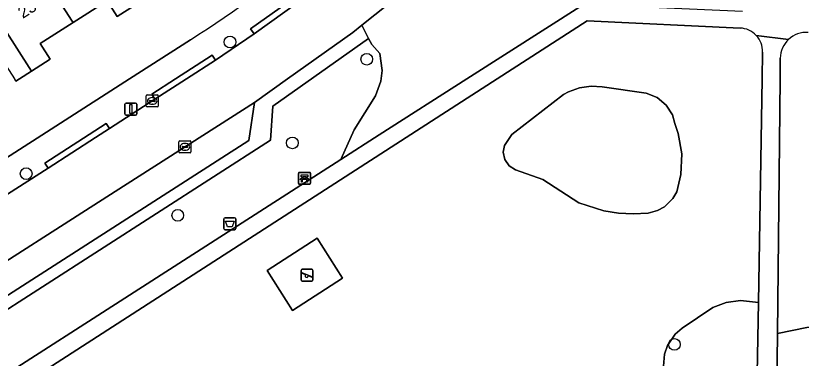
# Model space of a CAD drawing. Extents: x 158472 to 159562, y 388525 to 389606.
# Drawn here: x 159262.3 to 159327.9, y 389226.6 to 389255.3 of the extents above; entities that cross this region are included whole.
import ezdxf

# ---------------------------------------------------------------- set-up
doc = ezdxf.new("R2010")
doc.units = 0
for name, color, linetype in [('IMGEO_Afvalbak', 7, 'Continuous'), ('IMGEO_Bank', 7, 'Continuous'), ('IMGEO_Boom', 7, 'Continuous'), ('IMGEO_Erf', 7, 'Continuous'), ('IMGEO_Groenvoorziening', 7, 'Continuous'), ('IMGEO_Kolk', 7, 'Continuous'), ('IMGEO_Lichtmast', 7, 'Continuous'), ('IMGEO_Pand', 7, 'Continuous'), ('IMGEO_Pand_nummerreeks', 7, 'Continuous'), ('IMGEO_Parkeervlak_open', 7, 'Continuous'), ('IMGEO_Rijbaan_lokaal_open', 7, 'Continuous'), ('IMGEO_Speelvoorziening', 7, 'Continuous'), ('IMGEO_Terreindeel_open', 7, 'Continuous'), ('IMGEO_Voetpad_halfverhard', 7, 'Continuous'), ('IMGEO_Voetpad_open', 7, 'Continuous')]:
    doc.layers.add(name, color=color, linetype=linetype)

msp = doc.modelspace()

# ---------------------------------------------------------------- linework, layer by layer
at = {"layer": 'IMGEO_Afvalbak'}
for p, q in [((159279.668, 389237.488), (159279.668, 389238.288)), ((159279.668, 389238.288), (159279.668, 389237.488)), ((159279.768, 389238.388), (159280.558, 389238.388)), ((159280.558, 389238.388), (159279.768, 389238.388)), ((159280.658, 389238.288), (159280.658, 389237.488)), ((159280.658, 389237.488), (159280.658, 389238.288)), ((159280.558, 389237.388), (159279.768, 389237.388)), ((159279.768, 389237.388), (159280.558, 389237.388))]:
    msp.add_line(p, q, dxfattribs=at)
msp.add_lwpolyline([(159279.811, 389238.102), (159280.515, 389238.102), (159280.366, 389237.632), (159279.96, 389237.632), (159279.811, 389238.102)], dxfattribs=at)
for centre, start, end in [((159279.768, 389238.288), 90, 180), ((159279.768, 389238.288), 90, 180), ((159280.558, 389238.288), 0, 90), ((159280.558, 389238.288), 360, 90), ((159279.768, 389237.488), 180, 270), ((159279.768, 389237.488), 180, 270), ((159280.558, 389237.488), 270, 0), ((159280.558, 389237.488), 270, 0)]:
    msp.add_arc(centre, 0.1, start, end, dxfattribs=at)
at = {"layer": 'IMGEO_Bank'}
for p, q in [((159285.896, 389241.255), (159285.896, 389242.096)), ((159285.896, 389242.096), (159285.896, 389241.255)), ((159285.971, 389242.18), (159286.812, 389242.18)), ((159286.812, 389242.18), (159285.971, 389242.18)), ((159286.205, 389241.686), (159286.205, 389241.792)), ((159286.249, 389241.792), (159286.249, 389241.686)), ((159286.537, 389241.798), (159286.255, 389241.798)), ((159286.543, 389241.686), (159286.543, 389241.792)), ((159286.587, 389241.792), (159286.587, 389241.686)), ((159286.896, 389242.105), (159286.896, 389241.264)), ((159286.896, 389241.264), (159286.896, 389242.105)), ((159286.821, 389241.18), (159285.98, 389241.18)), ((159285.98, 389241.18), (159286.821, 389241.18)), ((159286.593, 389241.578), (159286.2, 389241.578)), ((159286.255, 389241.68), (159286.537, 389241.68))]:
    msp.add_line(p, q, dxfattribs=at)
for points in [[(159286.199, 389241.798), (159286.113, 389241.798), (159286.113, 389241.959), (159286.676, 389241.959), (159286.676, 389241.798), (159286.593, 389241.798)], [(159286.143, 389241.578), (159286.001, 389241.578), (159286.113, 389241.68), (159286.199, 389241.68)], [(159286.193, 389241.571), (159286.193, 389241.364), (159286.15, 389241.364), (159286.15, 389241.571)], [(159286.593, 389241.68), (159286.676, 389241.68), (159286.788, 389241.578), (159286.649, 389241.578)], [(159286.643, 389241.571), (159286.643, 389241.364), (159286.599, 389241.364), (159286.599, 389241.571)]]:
    msp.add_lwpolyline(points, dxfattribs=at)
for centre, radius, start, end in [((159285.974, 389242.102), 0.0779, 92.4484, 184.28452), ((159285.974, 389242.102), 0.0779, 92.4484, 184.28452), ((159286.198, 389241.791), 0.00671, 2.89567, 87.10433), ((159286.255, 389241.791), 0.00671, 92.89567, 177.10433), ((159286.537, 389241.791), 0.00671, 2.89567, 87.10433), ((159286.594, 389241.791), 0.00671, 92.89567, 177.10433), ((159286.818, 389242.102), 0.0779, 2.4484, 94.28452), ((159286.818, 389242.102), 0.0779, 2.4484, 94.28452), ((159285.974, 389241.258), 0.0779, 182.4484, 274.28452), ((159285.974, 389241.258), 0.0779, 182.4484, 274.28452), ((159286.143, 389241.571), 0.00671, 2.89567, 87.10433), ((159286.2, 389241.571), 0.00671, 92.89567, 177.10433), ((159286.198, 389241.687), 0.00671, 272.89567, 357.10433), ((159286.255, 389241.687), 0.00671, 182.89567, 267.10433), ((159286.537, 389241.687), 0.00671, 272.89567, 357.10433), ((159286.594, 389241.687), 0.00671, 182.89567, 267.10433), ((159286.592, 389241.571), 0.00671, 2.89567, 87.10433), ((159286.649, 389241.571), 0.00671, 92.89567, 177.10433), ((159286.818, 389241.258), 0.0779, 272.4484, 4.28452), ((159286.818, 389241.258), 0.0779, 272.4484, 4.28452)]:
    msp.add_arc(centre, radius, start, end, dxfattribs=at)
at = {"layer": 'IMGEO_Boom'}
for centre in [(159280.183, 389253.073), (159291.602, 389251.634), (159285.389, 389244.64), (159263.163, 389242.066), (159275.818, 389238.582), (159317.287, 389227.796)]:
    msp.add_circle(centre, 0.489, dxfattribs=at)
at = {"layer": 'IMGEO_Erf'}
for points in [[(159289.636, 389262.641), (159275.147, 389280.212), (159270.704, 389277.394), (159266.398, 389274.663), (159262.095, 389271.934), (159257.793, 389269.205), (159253.489, 389266.476), (159249.184, 389263.745), (159244.882, 389261.018), (159240.577, 389258.287), (159236.255, 389255.546), (159235.09, 389254.807), (159231.745, 389252.686), (159230.328, 389254.921), (159229.449, 389254.364), (159230.867, 389252.129), (159232.225, 389250), (159243.293, 389232.646), (159243.342, 389232.57), (159243.732, 389231.958), (159271.795, 389250), (159276.877, 389253.267)], [(159272.22, 389256.138), (159270.755, 389255.207), (159269.93, 389256.505), (159267.084, 389254.697), (159264.331, 389252.948), (159265.166, 389251.634), (159263.618, 389250.65), (159262.595, 389250), (159262.296, 389249.81), (159262.175, 389250)]]:
    msp.add_lwpolyline(points, dxfattribs=at)
msp.add_arc((159212.855, 389353.124), 118.618, 302.66536, 309.17807, dxfattribs=at)
at = {"layer": 'IMGEO_Groenvoorziening'}
for points in [[(159294.582, 389257.219), (159291.173, 389254.479), (159291.746, 389253.368), (159292.011, 389252.854), (159292.699, 389252.128), (159292.897, 389250.685), (159292.775, 389249.799), (159292.332, 389248.569), (159290.56, 389245.736), (159289.439, 389243.264), (159292.647, 389245.325), (159299.964, 389250), (159309.695, 389256.218)], [(159322.764, 389254.244), (159309.989, 389254.839), (159302.485, 389250), (159259.762, 389222.449), (159258.45, 389221.604), (159259.703, 389220.281)], [(159313.513, 389215.441), (159313.774, 389217.063), (159314.188, 389218.58), (159314.759, 389220.046), (159315.488, 389221.714), (159315.909, 389222.632), (159316.102, 389223.262), (159316.286, 389224.563), (159316.38, 389225.987), (159316.466, 389226.977), (159316.713, 389227.701), (159317.35, 389228.654), (159317.926, 389229.158), (159320.483, 389230.886), (159321.607, 389231.296), (159322.792, 389231.457), (159324.298, 389231.291), (159324.613, 389250), (159324.651, 389252.238)], [(159326.124, 389251.714), (159326.106, 389250), (159325.886, 389228.708), (159328.327, 389229.199), (159330.195, 389229.463), (159331.542, 389229.483), (159332.884, 389229.361), (159334.206, 389229.101), (159335.493, 389228.703), (159337.511, 389228.059), (159351.88, 389236.231), (159350.825, 389238.12), (159346.986, 389246.37), (159344.509, 389250), (159343.902, 389250.889)]]:
    msp.add_lwpolyline(points, dxfattribs=at)
for points in [[(159291.746, 389253.368), (159291.173, 389254.479), (159290.429, 389253.881), (159284.982, 389250), (159282.219, 389248.031), (159281.739, 389244.83), (159260.187, 389230.999), (159257.176, 389232.001), (159239.217, 389220.548), (159239.599, 389219.788), (159257.143, 389230.48), (159259.739, 389229.536), (159283.571, 389244.874), (159283.748, 389247.705)], [(159289.439, 389243.264), (159290.56, 389245.736), (159292.332, 389248.569), (159292.775, 389249.799), (159292.897, 389250.685), (159292.699, 389252.128), (159292.011, 389252.854), (159291.746, 389253.368), (159283.748, 389247.705), (159283.571, 389244.874), (159259.739, 389229.536), (159257.143, 389230.48), (159239.599, 389219.788), (159239.651, 389219.685), (159242.845, 389213.328)], [(159315.084, 389238.772), (159315.883, 389238.993), (159316.448, 389239.308), (159317.143, 389239.982), (159317.475, 389240.538), (159317.827, 389242.013), (159317.893, 389243.737), (159317.598, 389245.437), (159317.319, 389246.254), (159317.111, 389246.976), (159316.591, 389247.808), (159315.84, 389248.439), (159314.931, 389248.807), (159311.258, 389249.322), (159310.325, 389249.384), (159309.362, 389249.25), (159308.449, 389248.919), (159308.023, 389248.683), (159303.697, 389245.344), (159303.104, 389244.414), (159302.994, 389243.874), (159303.115, 389243.244), (159303.481, 389242.718), (159304.029, 389242.386), (159306.294, 389241.572), (159309.301, 389239.632), (159311.389, 389238.975), (159312.611, 389238.778), (159313.847, 389238.71)], [(159315.084, 389238.772), (159313.847, 389238.71), (159312.611, 389238.778), (159311.389, 389238.975), (159309.301, 389239.632), (159306.294, 389241.572), (159304.029, 389242.386), (159303.481, 389242.718), (159303.115, 389243.244), (159302.994, 389243.874), (159303.104, 389244.414), (159303.697, 389245.344), (159308.023, 389248.683), (159308.449, 389248.919), (159309.362, 389249.25), (159310.325, 389249.384), (159311.258, 389249.322), (159314.931, 389248.807), (159315.84, 389248.439), (159316.591, 389247.808), (159317.111, 389246.976), (159317.319, 389246.254), (159317.598, 389245.437), (159317.893, 389243.737), (159317.827, 389242.013), (159317.475, 389240.538), (159317.143, 389239.982), (159316.448, 389239.308), (159315.883, 389238.993)], [(159285.409, 389230.623), (159283.272, 389233.972), (159287.456, 389236.686), (159289.575, 389233.338)], [(159325.81, 389221.021), (159324.17, 389223.848), (159324.298, 389231.291), (159322.792, 389231.457), (159321.607, 389231.296), (159320.483, 389230.886), (159317.926, 389229.158), (159317.35, 389228.654), (159316.713, 389227.701), (159316.466, 389226.977), (159316.38, 389225.987), (159316.286, 389224.563), (159316.102, 389223.262), (159315.909, 389222.632), (159315.488, 389221.714), (159314.759, 389220.046), (159314.188, 389218.58), (159313.774, 389217.063), (159313.513, 389215.441), (159313.466, 389213.241), (159318.179, 389216.333), (159324.387, 389220.114)], [(159328.569, 389222.779), (159337.511, 389228.059), (159335.493, 389228.703), (159334.206, 389229.101), (159332.884, 389229.361), (159331.542, 389229.483), (159330.195, 389229.463), (159328.327, 389229.199), (159325.886, 389228.708), (159325.839, 389224.162), (159327.164, 389221.884)]]:
    msp.add_lwpolyline(points, close=True, dxfattribs=at)
for centre, radius, start, end in [((159322.674, 389252.269), 1.977, 43.21792, 87.37722), ((159322.669, 389252.266), 1.983, 359.191, 43.19417), ((159328.307, 389251.698), 2.183, 86.51517, 133.06508), ((159328.306, 389251.698), 2.182, 133.03363, 179.57444)]:
    msp.add_arc(centre, radius, start, end, dxfattribs=at)
at = {"layer": 'IMGEO_Kolk'}
for p, q in [((159273.192, 389247.723), (159273.192, 389248.575)), ((159273.267, 389248.649), (159274.119, 389248.649)), ((159273.68, 389248.429), (159273.705, 389248.429)), ((159274.193, 389248.575), (159274.193, 389247.723)), ((159274.119, 389247.649), (159273.267, 389247.649)), ((159273.451, 389248.143), (159273.451, 389248.155)), ((159273.889, 389248.106), (159273.491, 389248.106)), ((159273.494, 389248.192), (159273.892, 389248.192)), ((159273.703, 389247.869), (159273.678, 389247.869)), ((159273.935, 389248.155), (159273.935, 389248.143)), ((159275.918, 389243.884), (159275.918, 389244.736)), ((159275.993, 389244.81), (159276.845, 389244.81)), ((159276.406, 389244.59), (159276.431, 389244.59)), ((159276.919, 389244.736), (159276.919, 389243.884)), ((159276.845, 389243.81), (159275.993, 389243.81)), ((159276.177, 389244.304), (159276.177, 389244.316)), ((159276.615, 389244.267), (159276.217, 389244.267)), ((159276.22, 389244.353), (159276.618, 389244.353)), ((159276.429, 389244.03), (159276.404, 389244.03)), ((159276.661, 389244.316), (159276.661, 389244.304))]:
    msp.add_line(p, q, dxfattribs=at)
for points in [[(159273.192, 389247.723), (159273.192, 389248.575)], [(159273.267, 389248.649), (159274.119, 389248.649)], [(159274.193, 389248.575), (159274.193, 389247.723)], [(159274.119, 389247.649), (159273.267, 389247.649)], [(159275.918, 389243.884), (159275.918, 389244.736)], [(159275.993, 389244.81), (159276.845, 389244.81)], [(159276.919, 389244.736), (159276.919, 389243.884)], [(159276.845, 389243.81), (159275.993, 389243.81)]]:
    msp.add_lwpolyline(points, dxfattribs=at)
for centre, radius, start, end in [((159273.269, 389248.573), 0.0765, 91.55205, 178.44795), ((159273.269, 389248.573), 0.0765, 91.55205, 178.44795), ((159274.117, 389248.573), 0.0765, 1.55205, 88.44795), ((159274.117, 389248.573), 0.0765, 1.55205, 88.44795), ((159273.269, 389247.725), 0.0765, 181.55205, 268.44795), ((159273.269, 389247.725), 0.0765, 181.55205, 268.44795), ((159273.491, 389248.152), 0.0403, 85.87752, 175.75265), ((159273.488, 389248.142), 0.0366, 178.93798, 274.71019), ((159273.892, 389248.149), 0.043, 264.86636, 352.45326), ((159273.896, 389248.154), 0.0386, 1.73085, 96.63898), ((159274.117, 389247.725), 0.0765, 271.55205, 358.44795), ((159274.117, 389247.725), 0.0765, 271.55205, 358.44795), ((159275.995, 389244.734), 0.0765, 91.55205, 178.44795), ((159275.995, 389244.734), 0.0765, 91.55205, 178.44795), ((159276.843, 389244.734), 0.0765, 1.55205, 88.44795), ((159276.843, 389244.734), 0.0765, 1.55205, 88.44795), ((159275.995, 389243.886), 0.0765, 181.55205, 268.44795), ((159275.995, 389243.886), 0.0765, 181.55205, 268.44795), ((159276.217, 389244.313), 0.0403, 85.87752, 175.75265), ((159276.214, 389244.303), 0.0366, 178.93798, 274.71019), ((159276.618, 389244.31), 0.043, 264.86636, 352.45326), ((159276.622, 389244.315), 0.0386, 1.73085, 96.63898), ((159276.843, 389243.886), 0.0765, 271.55205, 358.44795), ((159276.843, 389243.886), 0.0765, 271.55205, 358.44795)]:
    msp.add_arc(centre, radius, start, end, dxfattribs=at)
for centre, major_axis, ratio, start_param, end_param in [((159273.679, 389248.149), (-0.387, 0.002), 0.722429, 4.712389, 7.853982), ((159273.704, 389248.149), (-0.39, 0.002), 0.717154, 1.570796, 4.712389), ((159276.405, 389244.31), (-0.387, 0.002), 0.722429, 4.712389, 7.853982), ((159276.43, 389244.31), (-0.39, 0.002), 0.717154, 1.570796, 4.712389)]:
    msp.add_ellipse(centre, major_axis=major_axis, ratio=ratio, start_param=start_param, end_param=end_param, dxfattribs=at)
at = {"layer": 'IMGEO_Lichtmast'}
for p, q in [((159271.407, 389247.066), (159271.407, 389247.866)), ((159271.407, 389247.866), (159271.407, 389247.066)), ((159271.507, 389247.966), (159272.297, 389247.966)), ((159272.297, 389247.966), (159271.507, 389247.966)), ((159272.397, 389247.866), (159272.397, 389247.066)), ((159272.397, 389247.066), (159272.397, 389247.866)), ((159272.297, 389246.966), (159271.507, 389246.966)), ((159271.507, 389246.966), (159272.297, 389246.966))]:
    msp.add_line(p, q, dxfattribs=at)
msp.add_lwpolyline([(159271.827, 389247.841), (159271.977, 389247.841), (159271.977, 389247.091), (159271.827, 389247.091), (159271.827, 389247.841)], dxfattribs=at)
for centre, start, end in [((159271.507, 389247.866), 90, 180), ((159271.507, 389247.866), 90, 180), ((159272.297, 389247.866), 0, 90), ((159272.297, 389247.866), 360, 90), ((159271.507, 389247.066), 180, 270), ((159271.507, 389247.066), 180, 270), ((159272.297, 389247.066), 270, 0), ((159272.297, 389247.066), 270, 0)]:
    msp.add_arc(centre, 0.1, start, end, dxfattribs=at)
at = {"layer": 'IMGEO_Pand'}
for points in [[(159266.839, 389264.533), (159262.536, 389261.799), (159267.012, 389254.81), (159267.084, 389254.697), (159269.93, 389256.505), (159270.755, 389255.207), (159272.22, 389256.138)], [(159267.084, 389254.697), (159267.012, 389254.81), (159262.536, 389261.799), (159258.232, 389259.065), (159263.618, 389250.65), (159265.166, 389251.634), (159264.331, 389252.948)], [(159258.491, 389249.198), (159259.754, 389250), (159261.479, 389251.096), (159262.175, 389250), (159262.296, 389249.81), (159262.595, 389250), (159263.618, 389250.65), (159258.232, 389259.065), (159253.928, 389256.33), (159257.978, 389250), (159258.42, 389249.309)]]:
    msp.add_lwpolyline(points, close=True, dxfattribs=at)
at = {"layer": 'IMGEO_Parkeervlak_open'}
msp.add_lwpolyline([(159257.176, 389232.001), (159260.187, 389230.999), (159281.739, 389244.83), (159282.219, 389248.031), (159270.595, 389240.573)], close=True, dxfattribs=at)
at = {"layer": 'IMGEO_Rijbaan_lokaal_open'}
msp.add_lwpolyline([(159257.176, 389232.001), (159270.595, 389240.573), (159282.219, 389248.031), (159284.982, 389250), (159290.429, 389253.881), (159291.173, 389254.479), (159294.582, 389257.219), (159291.442, 389260.771), (159287.729, 389257.764), (159287.128, 389257.319), (159282.185, 389253.769), (159278.971, 389251.562), (159276.556, 389250), (159273.91, 389248.288), (159270.122, 389245.838), (159268.963, 389245.088), (159265.001, 389242.536), (159261.611, 389240.352)], dxfattribs=at)
at = {"layer": 'IMGEO_Speelvoorziening'}
for p, q in [((159286.112, 389233.177), (159286.112, 389233.977)), ((159286.112, 389233.977), (159286.112, 389233.177)), ((159286.212, 389234.077), (159287.002, 389234.077)), ((159287.002, 389234.077), (159286.212, 389234.077)), ((159287.102, 389233.977), (159287.102, 389233.177)), ((159287.102, 389233.177), (159287.102, 389233.977)), ((159286.495, 389233.605), (159286.156, 389233.742)), ((159286.181, 389233.802), (159287.057, 389233.449)), ((159287.033, 389233.389), (159286.693, 389233.526)), ((159287.002, 389233.077), (159286.212, 389233.077)), ((159286.212, 389233.077), (159287.002, 389233.077))]:
    msp.add_line(p, q, dxfattribs=at)
for centre, radius, start, end in [((159286.212, 389233.977), 0.1, 90, 180), ((159286.212, 389233.977), 0.1, 90, 180), ((159287.002, 389233.977), 0.1, 0, 90), ((159287.002, 389233.977), 0.1, 360, 90), ((159286.169, 389233.772), 0.0327, 68.07798, 248.07798), ((159286.574, 389233.515), 0.12, 130.99278, 5.16318), ((159287.045, 389233.419), 0.0327, 248.07798, 68.07798), ((159286.212, 389233.177), 0.1, 180, 270), ((159286.212, 389233.177), 0.1, 180, 270), ((159287.002, 389233.177), 0.1, 270, 0), ((159287.002, 389233.177), 0.1, 270, 0)]:
    msp.add_arc(centre, radius, start, end, dxfattribs=at)
at = {"layer": 'IMGEO_Terreindeel_open'}
msp.add_lwpolyline([(159285.409, 389230.623), (159289.575, 389233.338), (159287.456, 389236.686), (159283.272, 389233.972)], close=True, dxfattribs=at)
at = {"layer": 'IMGEO_Voetpad_halfverhard'}
for points in [[(159322.964, 389255.63), (159309.695, 389256.218), (159299.964, 389250), (159292.647, 389245.325), (159289.439, 389243.264), (159242.845, 389213.328), (159243.522, 389211.988), (159258.45, 389221.604), (159259.762, 389222.449), (159302.485, 389250), (159309.989, 389254.839), (159322.764, 389254.244)], [(159324.114, 389253.623), (159326.817, 389253.293)], [(159326.817, 389253.293), (159324.114, 389253.623)], [(159324.651, 389252.238), (159324.613, 389250), (159324.298, 389231.291), (159324.17, 389223.848), (159325.81, 389221.021), (159327.815, 389217.564), (159329.213, 389218.359), (159327.164, 389221.884), (159325.839, 389224.162), (159325.886, 389228.708), (159326.106, 389250)], [(159326.106, 389250), (159326.124, 389251.714)]]:
    msp.add_lwpolyline(points, dxfattribs=at)
for centre, radius, start, end in [((159322.674, 389252.269), 1.977, 43.21792, 87.37722), ((159322.669, 389252.266), 1.983, 359.191, 43.19417), ((159328.307, 389251.698), 2.183, 86.51517, 133.06508), ((159328.306, 389251.698), 2.182, 133.03363, 179.57444)]:
    msp.add_arc(centre, radius, start, end, dxfattribs=at)
at = {"layer": 'IMGEO_Voetpad_open'}
for points in [[(159261.611, 389240.352), (159265.001, 389242.536), (159264.733, 389242.957), (159269.854, 389246.259), (159270.122, 389245.838), (159273.91, 389248.288), (159273.642, 389248.709), (159275.638, 389250), (159278.703, 389251.983), (159278.971, 389251.562), (159282.185, 389253.769), (159281.896, 389254.176), (159286.839, 389257.726)], [(159276.877, 389253.267), (159271.795, 389250), (159243.732, 389231.958)]]:
    msp.add_lwpolyline(points, dxfattribs=at)
for points in [[(159287.128, 389257.319), (159286.839, 389257.726), (159281.896, 389254.176), (159282.185, 389253.769)], [(159273.91, 389248.288), (159276.556, 389250), (159278.971, 389251.562), (159278.703, 389251.983), (159275.638, 389250), (159273.642, 389248.709)], [(159270.122, 389245.838), (159269.854, 389246.259), (159264.733, 389242.957), (159265.001, 389242.536), (159268.963, 389245.088)]]:
    msp.add_lwpolyline(points, close=True, dxfattribs=at)
msp.add_arc((159212.855, 389353.124), 118.618, 302.66536, 309.17807, dxfattribs=at)

# ---------------------------------------------------------------- texts
at = {"layer": 'IMGEO_Pand_nummerreeks'}
msp.add_text('23', height=1, rotation=32.61815, dxfattribs=at).set_placement((159262.882, 389255))

doc.saveas('drawing.dxf')
